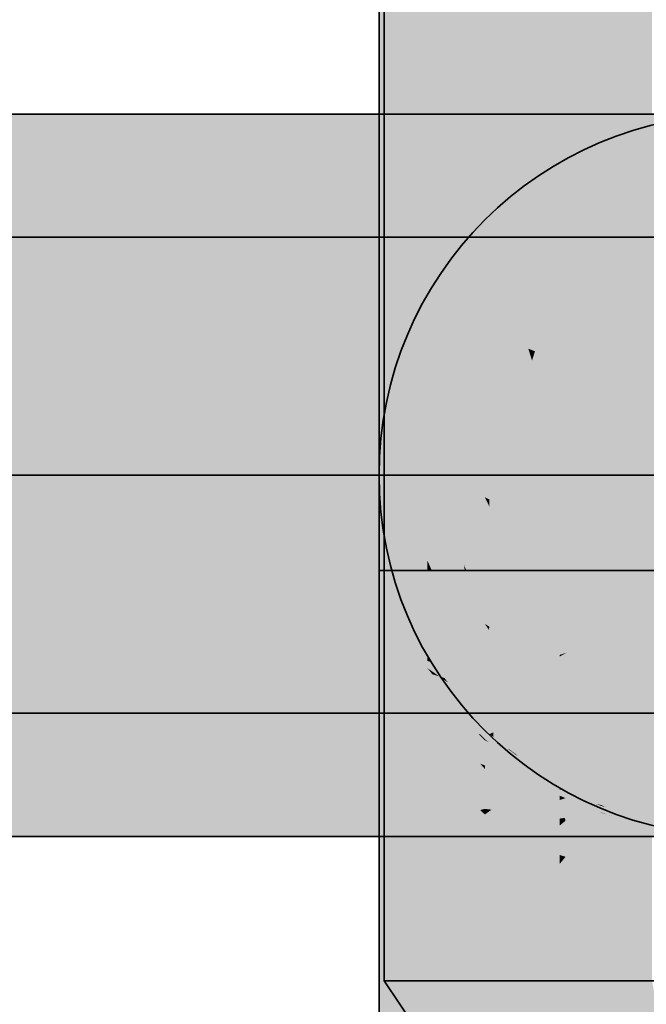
# Model space of a CAD drawing. Extents: x -459 to 541, y -543 to 550.
# Tile 89 of 577: x -397.13 to -395.6, y 252.7 to 255.1. Entities that reach past the tile are written whole.
import ezdxf

# ---------------------------------------------------------------- set-up
doc = ezdxf.new("R2010")
doc.units = 0
doc.layers.get('0').update_dxf_attribs({"lineweight": 35})
doc.layers.add('0-Shading', color=7, linetype='Continuous', lineweight=35)
doc.layers.add('H_Ruecklauf', color=5, linetype='Continuous', lineweight=35, true_color=0x0000ff)
doc.layers.add('H_Vorlauf', color=1, linetype='Continuous', lineweight=35, true_color=0xff0000)

# ---------------------------------------------------------------- blocks, each defined once
blk = doc.blocks.new('3D-Ansicht-A07ALAKR1N', base_point=(-428.9969, 201.23))
at = {"layer": '0-Shading', "color": 174, "true_color": 0x000090}
for points in [[(-396.2216, 255.0817), (-396.2216, 256.2259), (-396.2516, 255.2318), (-396.2516, 256.2259)], [(-396.2516, 255.3139), (-396.2516, 255.2271), (-396.2216, 255.3139), (-396.2216, 255.0683)], [(-396.2216, 254.1589), (-396.2216, 255.0817), (-396.2516, 254.3567), (-396.2516, 255.2318)], [(-396.2516, 255.2271), (-396.2516, 254.9723), (-396.2216, 255.0683), (-396.2216, 254.9133)], [(-397.4019, 254.8439), (-395.2514, 254.8439), (-397.1703, 254.8739), (-395.1864, 254.8739)], [(-396.2516, 253.7619), (-396.2216, 253.7619), (-396.2516, 254.3567), (-396.2216, 254.1589)], [(-397.4019, 253.1139), (-395.4181, 253.1139), (-397.6258, 253.1439), (-395.4752, 253.1439)], [(-396.2516, 252.6739), (-396.2216, 252.6739), (-396.2516, 253.0155), (-396.2216, 252.9566)]]:
    blk.add_solid(points, dxfattribs=at)
at = {"layer": '0-Shading', "color": 174, "true_color": 0x0000b0}
for points in [[(-396.2216, 255.0817), (-396.1783, 255.0129), (-396.2216, 256.2259)], [(-396.1337, 255.6563), (-396.2216, 256.2259), (-396.1337, 254.9419), (-396.1783, 255.0129)], [(-396.1515, 254.9502), (-396.2216, 255.3139), (-396.2216, 255.0683)], [(-396.1337, 255.3139), (-396.2216, 255.3139), (-396.1337, 254.9204), (-396.1515, 254.9502)], [(-396.2216, 255.0817), (-396.1668, 254.6898), (-396.1783, 255.0129)], [(-396.1668, 254.6898), (-396.2216, 255.0817), (-396.1419, 253.9918), (-396.1502, 254.0091)], [(-396.1502, 254.0091), (-396.2216, 255.0817), (-396.2216, 254.1589)], [(-396.1337, 254.8584), (-396.1515, 254.9502), (-396.1993, 254.8994), (-396.2216, 255.0683)], [(-396.2216, 255.0683), (-396.2216, 254.9133), (-396.1993, 254.8994)], [(-396.1783, 255.0129), (-396.1668, 254.6898), (-396.1337, 254.9419), (-396.1337, 254.453)], [(-396.1515, 254.9502), (-396.1337, 254.8584), (-396.1337, 254.9204)], [(-397.6258, 254.756), (-395.3198, 254.756), (-397.4019, 254.8439), (-395.2514, 254.8439)], [(-396.1337, 254.453), (-396.1668, 254.6898), (-396.1337, 253.9746), (-396.1419, 253.9918)], [(-396.1337, 253.7619), (-396.1502, 254.0091), (-396.1671, 253.7619), (-396.2216, 254.1589)], [(-396.1671, 253.7619), (-396.2216, 254.1589), (-396.1931, 253.7619), (-396.2216, 253.9699)], [(-396.1502, 254.0091), (-396.1337, 253.7619), (-396.1419, 253.9918)], [(-396.1419, 253.9918), (-396.1337, 253.7619), (-396.1337, 253.9746)], [(-396.2216, 253.9699), (-396.2216, 253.7619), (-396.1931, 253.7619)], [(-397.6258, 253.1439), (-395.4752, 253.1439), (-397.8264, 253.2318), (-395.5205, 253.2318)], [(-396.2216, 252.6739), (-396.1337, 252.6739), (-396.2216, 252.9566), (-396.1337, 252.9017)]]:
    blk.add_solid(points, dxfattribs=at)
at = {"layer": '0-Shading', "color": 172, "true_color": 0x0000cd}
for points in [[(-395.9939, 255.9435), (-396.1337, 256.2256), (-396.0228, 254.7144), (-396.0713, 255.1264)], [(-395.9939, 255.9435), (-396.0228, 254.7144), (-395.9939, 254.655)], [(-396.0713, 255.1264), (-396.1337, 255.6563), (-396.0512, 254.7727), (-396.0716, 254.8144)], [(-396.0716, 254.8144), (-396.1337, 255.6563), (-396.1337, 254.9419)], [(-396.0228, 254.7144), (-396.0713, 255.1264), (-396.0512, 254.7727)], [(-395.9939, 253.7619), (-396.0716, 254.8144), (-396.1337, 254.453), (-396.1337, 254.9419)], [(-396.0716, 254.8144), (-395.9939, 253.7619), (-396.0512, 254.7727)], [(-397.8264, 254.6162), (-395.3871, 254.6162), (-397.6258, 254.756), (-395.3198, 254.756)], [(-395.9939, 254.4687), (-396.0228, 254.7144), (-395.9939, 253.7619), (-396.0512, 254.7727)], [(-396.0228, 254.7144), (-395.9939, 254.4687), (-395.9939, 254.655)], [(-396.0389, 253.7619), (-395.9939, 253.7619), (-396.0446, 253.7747), (-396.1337, 254.453)], [(-396.0446, 253.7747), (-396.1337, 254.453), (-396.1337, 253.9746)], [(-396.1231, 253.7619), (-396.1337, 253.9746), (-396.1337, 253.7856)], [(-396.1231, 253.7619), (-396.0429, 253.7619), (-396.1337, 253.9746), (-396.0446, 253.7747)], [(-396.1337, 253.7619), (-396.1231, 253.7619), (-396.1337, 253.7856)], [(-396.0429, 253.7619), (-396.0389, 253.7619), (-396.0446, 253.7747)], [(-397.8264, 253.2318), (-395.5205, 253.2318), (-397.9903, 253.3716), (-395.5509, 253.3716)]]:
    blk.add_solid(points, dxfattribs=at)
at = {"layer": '0-Shading', "color": 5, "true_color": 0x0000f5}
for points in [[(-395.6233, 253.7619), (-395.6685, 256.2259), (-395.8116, 255.9272), (-395.8116, 256.2259)], [(-395.5994, 253.7619), (-395.5994, 256.2259), (-395.6233, 253.7619), (-395.6685, 256.2259)], [(-395.6233, 253.7619), (-395.8116, 255.9272), (-395.6957, 253.7619)], [(-395.7989, 254.21), (-395.8116, 255.501), (-395.8116, 254.2408)], [(-395.8116, 255.501), (-395.7989, 254.21), (-395.7849, 255.429), (-395.7079, 253.9899)], [(-398.1061, 254.2217), (-395.5, 254.2217), (-397.9903, 254.4339), (-395.4485, 254.4339)], [(-395.8116, 253.9648), (-395.7945, 253.7619), (-395.8116, 254.2408), (-395.7989, 254.21)], [(-395.7989, 254.21), (-395.7945, 253.7619), (-395.7079, 253.9899), (-395.6957, 253.7619)], [(-395.7996, 253.8224), (-395.8116, 253.9648), (-395.8116, 253.8372)], [(-395.7945, 253.7619), (-395.7996, 253.8224), (-395.8116, 253.7619), (-395.8116, 253.8372)], [(-398.1061, 253.5539), (-395.5644, 253.5539), (-398.1661, 253.7661), (-395.56, 253.7661)]]:
    blk.add_solid(points, dxfattribs=at)
at = {"layer": '0-Shading', "color": 172, "true_color": 0x0000e4}
for points in [[(-395.8966, 254.8228), (-395.9846, 255.9209), (-395.9939, 254.971), (-395.9939, 255.9435)], [(-395.8938, 254.8185), (-395.9846, 255.9209), (-395.8966, 254.8228)], [(-395.9846, 255.9209), (-395.906, 255.0384), (-395.9834, 255.9181)], [(-395.9846, 255.9209), (-395.8938, 254.8185), (-395.906, 255.0384), (-395.8893, 254.8116)], [(-395.9834, 255.9181), (-395.906, 255.0384), (-395.9684, 255.8817)], [(-395.9684, 255.8817), (-395.906, 255.0384), (-395.8116, 255.501), (-395.8116, 253.9648)], [(-395.9939, 255.3139), (-395.9939, 254.8112), (-395.9303, 255.3139), (-395.8922, 254.791)], [(-395.8922, 254.791), (-395.8116, 254.775), (-395.9303, 255.3139), (-395.8116, 255.3139)], [(-395.8856, 254.806), (-395.906, 255.0384), (-395.8893, 254.8116)], [(-395.9939, 254.655), (-395.8585, 254.3474), (-395.9939, 254.971), (-395.8966, 254.8228)], [(-395.8585, 254.3474), (-395.8542, 254.3376), (-395.8966, 254.8228), (-395.8938, 254.8185)], [(-395.8938, 254.8185), (-395.8542, 254.3376), (-395.8893, 254.8116)], [(-395.8542, 254.3376), (-395.8419, 254.3098), (-395.8893, 254.8116), (-395.8856, 254.806)], [(-395.9939, 254.4687), (-395.8116, 253.7619), (-395.9939, 254.655), (-395.8585, 254.3474)], [(-397.9903, 254.4339), (-395.4485, 254.4339), (-397.8264, 254.6162), (-395.3871, 254.6162)], [(-395.8116, 253.7619), (-395.9939, 254.4687), (-395.9145, 253.7619)], [(-395.9872, 254.4093), (-395.9939, 254.4687), (-395.9939, 254.4288)], [(-395.9145, 253.7619), (-395.9872, 254.4093), (-395.9939, 253.7619), (-395.9939, 254.4288)], [(-395.8116, 253.7619), (-395.8542, 254.3376), (-395.8585, 254.3474)], [(-395.8116, 253.9648), (-395.8419, 254.3098), (-395.8116, 253.7619), (-395.8542, 254.3376)], [(-398.1061, 253.5539), (-398.0222, 253.4219), (-395.5644, 253.5539), (-395.5546, 253.4219)], [(-398.0222, 253.4219), (-397.9903, 253.3716), (-395.5546, 253.4219), (-395.5509, 253.3716)], [(-395.9939, 252.6739), (-395.8116, 252.6739), (-395.9939, 252.8545), (-395.8116, 252.8183)]]:
    blk.add_solid(points, dxfattribs=at)
at = {"layer": '0-Shading', "color": 172, "true_color": 0x0000cc}
for points in [[(-396.0934, 255.3139), (-396.1337, 255.3139), (-396.0999, 254.847), (-396.1337, 254.9204)], [(-396.0934, 255.3139), (-396.0999, 254.847), (-396.0419, 254.8274)], [(-396.0419, 254.8274), (-395.9939, 254.8112), (-396.0934, 255.3139), (-395.9939, 255.3139)], [(-396.1337, 254.9204), (-396.1337, 254.8584), (-396.0999, 254.847)], [(-396.1337, 252.6739), (-395.9939, 252.6739), (-396.1337, 252.9017), (-395.9939, 252.8545)]]:
    blk.add_solid(points, dxfattribs=at)
at = {"layer": '0-Shading', "color": 5, "true_color": 0x0000f4}
for points in [[(-395.7788, 255.3139), (-395.8116, 255.3139), (-395.7589, 254.7694), (-395.8116, 254.775)], [(-395.6518, 255.3139), (-395.7788, 255.3139), (-395.6518, 254.7579), (-395.7589, 254.7694)], [(-395.6518, 254.7579), (-395.5994, 254.7523), (-395.6518, 255.3139), (-395.5994, 255.3139)], [(-395.8116, 252.6739), (-395.5994, 252.6739), (-395.8116, 252.8183), (-395.5994, 252.7955)]]:
    blk.add_solid(points, dxfattribs=at)
at = {"layer": '0-Shading', "color": 14, "true_color": 0x900000}
for points in [[(-396.2088, 254.8439), (-396.2088, 255.2259), (-396.2388, 254.8739), (-396.2388, 255.2259)], [(-400.4019, 254.8439), (-396.0552, 254.8439), (-400.1703, 254.8739), (-395.9902, 254.8739)], [(-396.2088, 252.7619), (-396.2088, 254.8439), (-396.2388, 252.7619), (-396.2388, 254.8739)], [(-396.0552, 254.8439), (-381.6916, 254.8439), (-395.9902, 254.8739), (-381.6916, 254.8739)], [(-400.4019, 253.1139), (-396.222, 253.1139), (-400.6258, 253.1439), (-396.279, 253.1439)], [(-396.222, 253.1139), (-381.6916, 253.1139), (-396.279, 253.1439), (-381.6916, 253.1439)]]:
    blk.add_solid(points, dxfattribs=at)
at = {"layer": '0-Shading', "color": 14, "true_color": 0xb00000}
for points in [[(-396.2088, 254.8439), (-396.168, 255.2259), (-396.2088, 255.2259)], [(-396.2088, 254.8439), (-396.1209, 254.816), (-396.168, 255.2259), (-396.1209, 255.2109)], [(-400.6258, 254.756), (-396.1237, 254.756), (-400.4019, 254.8439), (-396.0552, 254.8439)], [(-396.2088, 254.8439), (-396.2088, 252.7619), (-396.1209, 254.756), (-396.1209, 252.7769)], [(-396.2088, 254.8439), (-396.1209, 254.756), (-396.1209, 254.816)], [(-396.1237, 254.756), (-381.6916, 254.756), (-396.0552, 254.8439), (-381.6916, 254.8439)], [(-400.6258, 253.1439), (-396.279, 253.1439), (-400.8264, 253.2318), (-396.3243, 253.2318)], [(-396.279, 253.1439), (-381.6916, 253.1439), (-396.3243, 253.2318), (-381.6916, 253.2318)], [(-396.1209, 252.7769), (-396.2088, 252.7619), (-396.168, 252.7619)], [(-396.168, 252.7619), (-396.1656, 252.7619), (-396.1656, 252.7627)], [(-396.1656, 252.7619), (-396.1209, 252.7619), (-396.1656, 252.7627), (-396.1209, 252.7769)]]:
    blk.add_solid(points, dxfattribs=at)
at = {"layer": '0-Shading', "color": 12, "true_color": 0xcd0000}
for points in [[(-396.1209, 254.816), (-395.9811, 254.792), (-396.1209, 255.2109), (-395.9811, 255.1869)], [(-396.1209, 254.816), (-396.1209, 254.756), (-395.9811, 254.792), (-395.9811, 254.6805)], [(-400.8264, 254.6162), (-396.1909, 254.6162), (-400.6258, 254.756), (-396.1237, 254.756)], [(-396.1909, 254.6162), (-381.6916, 254.6162), (-396.1237, 254.756), (-381.6916, 254.756)], [(-396.1209, 254.756), (-396.1209, 252.7769), (-395.9811, 254.6805), (-395.9811, 252.8009)], [(-400.8264, 253.2318), (-396.3243, 253.2318), (-400.9903, 253.3716), (-396.3547, 253.3716)], [(-396.3243, 253.2318), (-381.6916, 253.2318), (-396.3547, 253.3716), (-381.6916, 253.3716)], [(-395.9811, 252.7619), (-395.9811, 252.8009), (-396.1209, 252.7619), (-396.1209, 252.7769)]]:
    blk.add_solid(points, dxfattribs=at)
at = {"layer": '0-Shading', "color": 1, "true_color": 0xf50000}
for points in [[(-395.7191, 255.2259), (-395.7619, 254.397), (-395.5866, 255.2259), (-395.7081, 254.3432)], [(-395.5866, 255.2259), (-395.7081, 254.3432), (-395.5866, 254.2217)], [(-395.7988, 254.7736), (-395.7426, 254.7705), (-395.7988, 255.1685), (-395.7223, 255.1644)], [(-395.7988, 254.7736), (-395.7988, 254.6226), (-395.7426, 254.7705), (-395.7507, 254.6143)], [(-395.7988, 254.6226), (-395.7988, 253.684), (-395.7507, 254.6143)], [(-401.1061, 254.2217), (-396.3039, 254.2217), (-400.9903, 254.4339), (-396.2524, 254.4339)], [(-396.3039, 254.2217), (-381.6916, 254.2217), (-396.2524, 254.4339), (-381.6916, 254.4339)], [(-395.7619, 254.397), (-395.7988, 253.684), (-395.7081, 254.3432)], [(-395.7081, 254.3432), (-395.7988, 253.684), (-395.5866, 252.8309), (-395.6023, 252.83)], [(-395.7081, 254.3432), (-395.5866, 252.8309), (-395.5866, 254.2217)], [(-401.1061, 253.5539), (-396.3682, 253.5539), (-401.1661, 253.7661), (-396.3638, 253.7661)], [(-396.3682, 253.5539), (-381.6916, 253.5539), (-396.3638, 253.7661), (-381.6916, 253.7661)], [(-395.6023, 252.83), (-395.7988, 253.684), (-395.7988, 252.8193)], [(-395.6023, 252.83), (-395.5866, 252.7619), (-395.5866, 252.8309)], [(-395.7988, 252.7619), (-395.5866, 252.7619), (-395.7988, 252.8193), (-395.6023, 252.83)]]:
    blk.add_solid(points, dxfattribs=at)
at = {"layer": '0-Shading', "color": 12, "true_color": 0xe40000}
for points in [[(-395.9811, 254.792), (-395.9797, 254.7918), (-395.9811, 255.1869), (-395.981, 255.1869)], [(-395.981, 255.1869), (-395.9797, 254.7918), (-395.7988, 255.1685), (-395.7988, 254.7736)], [(-395.9811, 254.792), (-395.9811, 254.6805), (-395.9797, 254.7918), (-395.9793, 254.6799)], [(-395.7988, 254.7736), (-395.9797, 254.7918), (-395.7988, 254.6226), (-395.9793, 254.6799)], [(-395.9811, 254.6805), (-395.9811, 252.8009), (-395.9793, 254.6799), (-395.9732, 252.8017)], [(-395.9793, 254.6799), (-395.9732, 252.8017), (-395.7988, 254.6226), (-395.7988, 253.684)], [(-400.9903, 254.4339), (-396.2524, 254.4339), (-400.8264, 254.6162), (-396.1909, 254.6162)], [(-396.2524, 254.4339), (-381.6916, 254.4339), (-396.1909, 254.6162), (-381.6916, 254.6162)], [(-395.8284, 252.8163), (-395.7988, 253.684), (-395.9732, 252.8017)], [(-395.7988, 252.8193), (-395.7988, 253.684), (-395.8284, 252.8163)], [(-400.9903, 253.3716), (-396.3547, 253.3716), (-401.1061, 253.5539), (-396.3682, 253.5539)], [(-396.3547, 253.3716), (-381.6916, 253.3716), (-396.3682, 253.5539), (-381.6916, 253.5539)], [(-395.8302, 252.7619), (-395.8284, 252.8163), (-395.9811, 252.7619), (-395.9732, 252.8017)], [(-395.8302, 252.7619), (-395.7988, 252.7619), (-395.8284, 252.8163), (-395.7988, 252.8193)], [(-395.9811, 252.7619), (-395.9732, 252.8017), (-395.9811, 252.8009)]]:
    blk.add_solid(points, dxfattribs=at)
at = {"layer": '0-Shading', "color": 174, "true_color": 0x00008f}
for points in [[(-396.2516, 254.6539), (-396.2216, 254.54), (-396.2516, 254.9723), (-396.2216, 254.9133)], [(-396.2516, 253.0155), (-396.2216, 252.9566), (-396.2516, 253.3339), (-396.2216, 253.22)]]:
    blk.add_solid(points, dxfattribs=at)
at = {"layer": '0-Shading', "color": 174, "true_color": 0x0000ac}
for points in [[(-396.2216, 254.9133), (-396.2216, 254.54), (-396.1993, 254.8994), (-396.1466, 254.4495)], [(-396.1466, 254.4495), (-396.1337, 254.4339), (-396.1993, 254.8994), (-396.1337, 254.8584)], [(-395.8116, 253.5108), (-395.8116, 253.3599), (-395.7647, 253.4939)], [(-395.6724, 253.4608), (-395.7647, 253.4939), (-395.7743, 253.3731), (-395.7948, 253.408)], [(-395.6724, 253.4608), (-395.7743, 253.3731), (-395.6724, 253.4089)], [(-395.6724, 253.4089), (-395.5994, 253.4346), (-395.6724, 253.4608)], [(-395.5994, 253.4346), (-395.6724, 253.4089), (-395.5994, 253.2178), (-395.6724, 253.247)], [(-395.7948, 253.408), (-395.8116, 253.3599), (-395.7743, 253.3731)], [(-395.6724, 253.247), (-395.6724, 253.4089), (-395.7089, 253.2617), (-395.7743, 253.3731)], [(-395.7743, 253.3731), (-395.8116, 253.3599), (-395.7089, 253.2617), (-395.8116, 253.3027)], [(-396.2216, 253.22), (-396.2216, 252.9566), (-396.2077, 253.2032)], [(-396.2216, 252.9566), (-396.1337, 252.9017), (-396.2077, 253.2032), (-396.1337, 253.1139)], [(-395.7975, 253.2071), (-395.8116, 253.2128), (-395.8116, 253.2023)], [(-395.7974, 253.2071), (-395.8116, 253.2128), (-395.7975, 253.2071)], [(-395.8116, 253.2023), (-395.7994, 253.159), (-395.7975, 253.2071), (-395.7127, 253.1728)], [(-395.8116, 253.1571), (-395.7994, 253.159), (-395.8116, 253.2023)], [(-395.7975, 253.2071), (-395.7127, 253.1728), (-395.7974, 253.2071), (-395.7119, 253.1729)], [(-395.7994, 253.159), (-395.7974, 253.152), (-395.7127, 253.1728), (-395.7003, 253.1678)], [(-395.6782, 253.119), (-395.5994, 253.1269), (-395.7974, 253.152), (-395.7003, 253.1678)], [(-395.7127, 253.1728), (-395.7003, 253.1678), (-395.7119, 253.1729), (-395.6994, 253.1679)], [(-395.5994, 253.1279), (-395.6994, 253.1679), (-395.5994, 253.1269), (-395.7003, 253.1678)], [(-395.8116, 253.1571), (-395.7974, 253.152), (-395.7994, 253.159)], [(-395.6782, 253.119), (-395.7974, 253.152), (-395.7119, 253.1213)], [(-395.6994, 253.1168), (-395.6782, 253.119), (-395.7119, 253.1213)], [(-395.6782, 253.119), (-395.6994, 253.1168), (-395.5994, 253.1135), (-395.5994, 253.0809)], [(-395.5994, 253.1269), (-395.6782, 253.119), (-395.5994, 253.1135)]]:
    blk.add_solid(points, dxfattribs=at)
at = {"layer": '0-Shading', "color": 172, "true_color": 0x0000c7}
for points in [[(-396.0999, 254.847), (-396.1337, 254.8584), (-396.0031, 254.3488), (-396.1337, 254.4339)], [(-396.0419, 254.8274), (-396.0999, 254.847), (-396.0297, 254.6765)], [(-396.0999, 254.847), (-396.0031, 254.3488), (-396.0297, 254.6765)], [(-396.0419, 254.8274), (-396.0297, 254.6765), (-395.9939, 254.8112), (-395.9939, 254.5896)], [(-396.0297, 254.6765), (-396.0031, 254.3488), (-395.9939, 254.5896), (-395.9939, 254.3428)], [(-395.7788, 253.832), (-395.8116, 253.8416), (-395.8116, 253.5559)], [(-395.7946, 253.5617), (-395.7109, 253.8121), (-395.8116, 253.5559), (-395.7788, 253.832)], [(-395.749, 253.5871), (-395.7109, 253.8121), (-395.7946, 253.5617)], [(-395.7109, 253.8121), (-395.7253, 253.7267), (-395.5994, 253.4346), (-395.6724, 253.4608)], [(-395.7109, 253.8121), (-395.5994, 253.4346), (-395.5994, 253.7795)], [(-395.7253, 253.7267), (-395.7647, 253.4939), (-395.6724, 253.4608)], [(-395.7647, 253.4939), (-395.749, 253.5871), (-395.8116, 253.5108), (-395.7946, 253.5617)], [(-395.8116, 253.5108), (-395.7946, 253.5617), (-395.8116, 253.5523)], [(-395.7946, 253.5617), (-395.8116, 253.5559), (-395.8116, 253.5523)], [(-395.7974, 253.152), (-395.8116, 253.1571), (-395.8116, 253.1404)], [(-395.8116, 253.0684), (-395.7119, 253.1213), (-395.8116, 253.1404), (-395.7974, 253.152)], [(-395.8116, 253.0684), (-395.6994, 253.1168), (-395.7119, 253.1213)], [(-396.1337, 253.1139), (-396.1337, 252.9017), (-396.0837, 253.0813)], [(-395.6994, 253.1168), (-395.8116, 253.0684), (-395.7974, 253.0642)], [(-395.6994, 253.1168), (-395.7974, 253.0642), (-395.5994, 253.058), (-395.7119, 253.0392)], [(-395.6994, 253.1168), (-395.5994, 253.058), (-395.5994, 253.0809)], [(-396.1337, 252.9017), (-395.9939, 252.8545), (-396.0837, 253.0813), (-395.9939, 253.0228)], [(-395.7119, 253.0392), (-395.5994, 253.0062), (-395.5994, 253.058)]]:
    blk.add_solid(points, dxfattribs=at)
at = {"layer": '0-Shading', "color": 172, "true_color": 0x0000dd}
for points in [[(-395.8922, 254.791), (-395.9939, 254.8112), (-395.888, 254.3022), (-395.9939, 254.5896)], [(-395.872, 254.296), (-395.8116, 254.2729), (-395.8922, 254.791), (-395.8116, 254.775)], [(-395.8922, 254.791), (-395.888, 254.3022), (-395.872, 254.296)], [(-395.9939, 254.5896), (-395.9939, 254.3428), (-395.888, 254.3022)], [(-395.7744, 253.9268), (-395.7589, 254.2619), (-395.8116, 254.0565), (-395.8116, 254.2729)], [(-395.6721, 254.244), (-395.7589, 254.2619), (-395.7109, 253.8121), (-395.7788, 253.832)], [(-395.6721, 254.244), (-395.6746, 254.2158), (-395.5994, 254.2289), (-395.5994, 254.2049)], [(-395.6746, 254.2158), (-395.7109, 253.8121), (-395.5994, 254.2049), (-395.5994, 253.7795)], [(-395.7788, 253.832), (-395.7744, 253.9268), (-395.8116, 253.8416), (-395.8116, 254.0565)], [(-395.8116, 253.0684), (-395.8116, 253.0467), (-395.7974, 253.0642)], [(-395.7974, 253.0642), (-395.8116, 253.0467), (-395.7119, 253.0392), (-395.7228, 253.0298)], [(-395.7228, 253.0298), (-395.8116, 253.0467), (-395.8116, 252.9529)], [(-395.9939, 253.0228), (-395.9939, 252.8545), (-395.913, 252.9918)], [(-395.7119, 252.9322), (-395.5994, 253.0062), (-395.8116, 252.9529), (-395.7228, 253.0298)], [(-395.7228, 253.0298), (-395.5994, 253.0062), (-395.7119, 253.0392)], [(-395.5994, 253.0062), (-395.7119, 252.9322), (-395.5994, 252.9764)], [(-395.9939, 252.8545), (-395.8116, 252.8183), (-395.913, 252.9918), (-395.8116, 252.9529)], [(-395.7119, 252.9322), (-395.5994, 252.9089), (-395.5994, 252.9764)]]:
    blk.add_solid(points, dxfattribs=at)
at = {"layer": '0-Shading', "color": 5, "true_color": 0x0000ec}
for points in [[(-395.7589, 254.7694), (-395.8116, 254.775), (-395.7589, 254.2619), (-395.8116, 254.2729)], [(-395.6518, 254.7579), (-395.7589, 254.7694), (-395.6721, 254.244), (-395.7589, 254.2619)], [(-395.6721, 254.244), (-395.5994, 254.2289), (-395.6518, 254.7579), (-395.5994, 254.7523)], [(-395.8116, 252.9529), (-395.8116, 252.8183), (-395.7119, 252.9322)], [(-395.8116, 252.8183), (-395.5994, 252.7955), (-395.7119, 252.9322), (-395.5994, 252.9089)]]:
    blk.add_solid(points, dxfattribs=at)
at = {"layer": '0-Shading', "color": 174, "true_color": 0x00008c}
for points in [[(-396.2516, 254.3805), (-396.2216, 254.2195), (-396.2516, 254.6539), (-396.2216, 254.54)], [(-396.2516, 253.3339), (-396.2216, 253.22), (-396.2516, 253.6073), (-396.2216, 253.4462)], [(-395.9823, 253.3628), (-395.9939, 253.4378), (-395.9939, 253.3716)], [(-395.9823, 253.3628), (-395.9734, 253.3675), (-395.9939, 253.4378), (-395.9734, 253.4227)], [(-395.9734, 253.3675), (-395.9303, 253.3907), (-395.9734, 253.4227)], [(-395.9734, 253.356), (-395.9349, 253.3264), (-395.9303, 253.3907), (-395.8713, 253.347)], [(-395.9734, 253.356), (-395.9303, 253.3907), (-395.9734, 253.3675)], [(-395.9385, 253.328), (-395.9939, 253.3716), (-395.9939, 253.3508)], [(-395.9352, 253.3266), (-395.9939, 253.3716), (-395.9385, 253.328)], [(-395.9823, 253.3628), (-395.9734, 253.356), (-395.9734, 253.3675)], [(-395.9939, 253.3508), (-395.9847, 253.3435), (-395.9385, 253.328), (-395.9185, 253.3122)], [(-395.9939, 253.3479), (-395.9847, 253.3435), (-395.9939, 253.3508)], [(-395.9939, 253.3479), (-395.9352, 253.3044), (-395.9847, 253.3435)], [(-395.9847, 253.3435), (-395.9352, 253.3044), (-395.9185, 253.3122), (-395.8731, 253.2764)], [(-395.8295, 253.316), (-395.8713, 253.347), (-395.8997, 253.2994), (-395.9349, 253.3264)], [(-395.9385, 253.328), (-395.9185, 253.3122), (-395.9352, 253.3266), (-395.913, 253.3096)], [(-395.9185, 253.3122), (-395.8731, 253.2764), (-395.913, 253.3096), (-395.865, 253.2727)], [(-395.8997, 253.2994), (-395.8116, 253.2318), (-395.8295, 253.316), (-395.8116, 253.3027)], [(-395.8131, 253.2291), (-395.8731, 253.2764), (-395.913, 253.288), (-395.9352, 253.3044)], [(-395.865, 253.2523), (-395.8116, 253.2279), (-395.913, 253.288), (-395.8131, 253.2291)], [(-395.8116, 253.2318), (-395.865, 253.2727), (-395.8116, 253.2279), (-395.8731, 253.2764)], [(-395.865, 253.2523), (-395.8116, 253.2128), (-395.8116, 253.2279)]]:
    blk.add_solid(points, dxfattribs=at)
at = {"layer": '0-Shading', "color": 174, "true_color": 0x0000a0}
for points in [[(-403.51, 254.4962), (-396.9215, 254.4962), (-403.2097, 254.5739), (-396.8336, 254.5739)], [(-396.9215, 254.4962), (-376.2416, 254.4962), (-396.8336, 254.5739), (-376.2416, 254.5739)], [(-408.9816, 253.4139), (-396.9863, 253.4139), (-408.9816, 253.4916), (-397.0538, 253.4916)], [(-396.9863, 253.4139), (-376.2416, 253.4139), (-397.0538, 253.4916), (-376.2416, 253.4916)]]:
    blk.add_solid(points, dxfattribs=at)
at = {"layer": '0-Shading', "color": 14, "true_color": 0xa00000}
for points in [[(-397.7254, 254.4962), (-371.2416, 254.4962), (-397.6374, 254.5739), (-371.2416, 254.5739)], [(-397.7901, 253.4139), (-371.2416, 253.4139), (-397.8576, 253.4916), (-371.2416, 253.4916)]]:
    blk.add_solid(points, dxfattribs=at)
at = {"layer": '0-Shading', "color": 174, "true_color": 0x0000a6}
for points in [[(-396.2216, 254.54), (-396.2216, 254.2195), (-396.1337, 254.3188), (-396.1337, 254.0694)], [(-396.2216, 254.54), (-396.1337, 254.3188), (-396.1466, 254.4495)], [(-396.1337, 254.3188), (-396.1337, 254.4339), (-396.1466, 254.4495)], [(-395.9831, 253.6247), (-395.9939, 253.6319), (-395.9839, 253.6171)], [(-395.9839, 253.6171), (-395.9939, 253.6319), (-395.9939, 253.5243)], [(-395.9061, 253.5009), (-395.8922, 253.5643), (-395.9839, 253.6171), (-395.9831, 253.6247)], [(-395.9303, 253.3907), (-395.9061, 253.5009), (-395.9939, 253.5243), (-395.9839, 253.6171)], [(-395.9061, 253.5009), (-395.849, 253.4157), (-395.8929, 253.5608), (-395.8321, 253.4678)], [(-395.8321, 253.4678), (-395.817, 253.5143), (-395.8929, 253.5608), (-395.8922, 253.5643)], [(-395.9734, 253.4227), (-395.9303, 253.3907), (-395.9939, 253.4871), (-395.9939, 253.5243)], [(-395.8116, 253.5108), (-395.817, 253.5143), (-395.8116, 253.3599), (-395.849, 253.4157)], [(-395.9939, 253.4378), (-395.9734, 253.4227), (-395.9939, 253.4871)], [(-395.8713, 253.347), (-395.849, 253.4157), (-395.9303, 253.3907), (-395.9061, 253.5009)], [(-396.2077, 253.4225), (-396.2216, 253.4462), (-396.2216, 253.22)], [(-396.1831, 253.3805), (-396.2077, 253.4225), (-396.2077, 253.2032), (-396.2216, 253.22)], [(-395.8116, 253.3599), (-395.849, 253.4157), (-395.8295, 253.316), (-395.8713, 253.347)], [(-396.2077, 253.2032), (-396.1337, 253.1139), (-396.1831, 253.3805), (-396.1337, 253.2962)], [(-395.8295, 253.316), (-395.8116, 253.3027), (-395.8116, 253.3599)], [(-395.9352, 253.3044), (-395.9939, 253.3479), (-395.9939, 253.2867)], [(-395.9939, 253.2782), (-395.913, 253.288), (-395.9939, 253.2867), (-395.9352, 253.3044)], [(-395.9939, 253.2782), (-395.865, 253.2523), (-395.913, 253.288)], [(-395.865, 253.2523), (-395.9939, 253.2782), (-395.9352, 253.2392)], [(-395.865, 253.2523), (-395.9352, 253.2392), (-395.8116, 253.2023), (-395.913, 253.2244)], [(-395.865, 253.2523), (-395.8116, 253.2023), (-395.8116, 253.2128)], [(-395.913, 253.2244), (-395.8116, 253.1571), (-395.8116, 253.2023)]]:
    blk.add_solid(points, dxfattribs=at)
at = {"layer": '0-Shading', "color": 172, "true_color": 0x0000d9}
for points in [[(-403.7502, 254.2839), (-397.0063, 254.2839), (-403.51, 254.4962), (-396.9215, 254.4962)], [(-397.0063, 254.2839), (-376.2416, 254.2839), (-396.9215, 254.4962), (-376.2416, 254.4962)], [(-408.9816, 253.4916), (-397.0538, 253.4916), (-408.9816, 253.7039), (-397.0827, 253.7039)], [(-397.0827, 253.7039), (-397.073, 253.6323), (-376.2416, 253.7039), (-376.2416, 253.6323)], [(-397.073, 253.6323), (-397.0538, 253.4916), (-376.2416, 253.6323), (-376.2416, 253.4916)]]:
    blk.add_solid(points, dxfattribs=at)
at = {"layer": '0-Shading', "color": 12, "true_color": 0xd90000}
for points in [[(-397.8102, 254.2839), (-371.2416, 254.2839), (-397.7254, 254.4962), (-371.2416, 254.4962)], [(-397.8576, 253.4916), (-371.2416, 253.4916), (-397.8866, 253.7039), (-371.2416, 253.7039)]]:
    blk.add_solid(points, dxfattribs=at)
at = {"layer": '0-Shading', "color": 172, "true_color": 0x0000bd}
for points in [[(-395.9939, 254.1635), (-396.1337, 254.4339), (-396.1089, 254.0465), (-396.1337, 254.3188)], [(-396.1337, 254.4339), (-395.9939, 254.1635), (-396.0031, 254.3488)], [(-395.9939, 254.1635), (-395.9939, 254.3428), (-396.0031, 254.3488)], [(-396.1337, 254.3188), (-396.1337, 254.0694), (-396.1089, 254.0465)], [(-395.9939, 254.1635), (-396.1089, 254.0465), (-395.9939, 253.9405)], [(-395.9831, 253.9347), (-395.9939, 253.9405), (-395.9831, 253.9178)], [(-395.9831, 253.9178), (-395.9939, 253.9405), (-395.9831, 253.6247), (-395.9939, 253.6319)], [(-395.8829, 253.7064), (-395.872, 253.8744), (-395.9831, 253.9178), (-395.9831, 253.9347)], [(-395.8922, 253.5643), (-395.8829, 253.7064), (-395.9831, 253.6247), (-395.9831, 253.9178)], [(-395.8116, 253.8416), (-395.872, 253.8744), (-395.8116, 253.5559), (-395.8829, 253.7064)], [(-395.8116, 253.5559), (-395.8829, 253.7064), (-395.817, 253.5143), (-395.8922, 253.5643)], [(-395.8121, 253.5522), (-395.817, 253.5143), (-395.8116, 253.5523), (-395.8116, 253.5108)], [(-395.8116, 253.5559), (-395.8121, 253.5522), (-395.8116, 253.5523)], [(-396.0837, 253.2501), (-396.1337, 253.2962), (-396.1337, 253.1139)], [(-395.9939, 253.2782), (-395.9939, 253.1809), (-395.9352, 253.2392)], [(-396.0055, 253.178), (-396.0837, 253.2501), (-396.0837, 253.0813), (-396.1337, 253.1139)], [(-395.9352, 253.2392), (-395.9939, 253.1809), (-395.913, 253.2244), (-395.9776, 253.1788)], [(-395.9776, 253.1788), (-395.8116, 253.1571), (-395.913, 253.2244)], [(-396.0837, 253.0813), (-395.9939, 253.0228), (-396.0055, 253.178), (-395.9939, 253.1673)], [(-395.9776, 253.1788), (-395.9939, 253.1809), (-395.9939, 253.1673)], [(-395.913, 253.1234), (-395.8116, 253.1571), (-395.9939, 253.1673), (-395.9776, 253.1788)], [(-395.8116, 253.1571), (-395.913, 253.1234), (-395.8116, 253.1404)], [(-395.913, 253.1234), (-395.8116, 253.0684), (-395.8116, 253.1404)]]:
    blk.add_solid(points, dxfattribs=at)
at = {"layer": '0-Shading', "color": 176, "true_color": 0x000089}
for points in [[(-396.2516, 254.3805), (-396.2516, 254.2903), (-396.2216, 254.2195), (-396.2216, 254.0743)], [(-396.2516, 254.2903), (-396.2516, 254.1707), (-396.2216, 254.0743), (-396.2216, 253.9735)], [(-396.2516, 253.6073), (-396.2216, 253.4462), (-396.2516, 253.8171), (-396.2216, 253.6198)], [(-396.0895, 253.5582), (-396.1337, 253.6139), (-396.1089, 253.5215), (-396.1337, 253.5539)], [(-396.1218, 253.5383), (-396.1337, 253.5539), (-396.1337, 253.5412)], [(-396.0031, 253.4495), (-396.0895, 253.5582), (-396.0419, 253.4342), (-396.1089, 253.5215)], [(-396.0922, 253.4997), (-396.1218, 253.5383), (-396.1337, 253.5239), (-396.1337, 253.5412)], [(-396.1218, 253.5089), (-396.1049, 253.5037), (-396.1337, 253.5239)], [(-396.1049, 253.5037), (-396.0922, 253.4997), (-396.1337, 253.5239)], [(-396.0837, 253.461), (-396.1049, 253.5037), (-396.1218, 253.5089)], [(-396.0837, 253.461), (-396.0379, 253.4176), (-396.1049, 253.5037), (-396.0859, 253.4903)], [(-396.0859, 253.4903), (-396.0922, 253.4997), (-396.1049, 253.5037)], [(-396.0837, 253.4888), (-396.0922, 253.4997), (-396.0859, 253.4903)], [(-396.0379, 253.4176), (-396.0055, 253.3868), (-396.0859, 253.4903), (-396.0837, 253.4888)], [(-395.9939, 253.3508), (-396.0379, 253.4176), (-396.0055, 253.3625), (-396.0837, 253.461)], [(-396.0419, 253.4342), (-395.9939, 253.3716), (-396.0031, 253.4495), (-395.9939, 253.4378)], [(-395.9939, 253.3716), (-396.0055, 253.3868), (-395.9939, 253.3508), (-396.0379, 253.4176)], [(-396.0055, 253.3625), (-395.9939, 253.3479), (-395.9939, 253.3508)]]:
    blk.add_solid(points, dxfattribs=at)
at = {"layer": '0-Shading', "color": 172, "true_color": 0x0000d0}
for points in [[(-395.9831, 253.9347), (-395.9939, 254.3428), (-395.9939, 254.1635)], [(-395.9831, 253.9347), (-395.879, 254.2732), (-395.9939, 254.3428), (-395.888, 254.3022)], [(-395.879, 254.2732), (-395.872, 254.296), (-395.888, 254.3022)], [(-395.872, 254.2507), (-395.872, 254.296), (-395.879, 254.2732)], [(-395.872, 254.296), (-395.872, 254.2507), (-395.8116, 254.2729), (-395.8116, 254.0565)], [(-395.872, 253.8744), (-395.872, 254.2507), (-395.9831, 253.9347), (-395.879, 254.2732)], [(-395.872, 254.2507), (-395.872, 253.8744), (-395.8116, 254.0565), (-395.8116, 253.8416)], [(-395.9939, 254.1635), (-395.9939, 253.9405), (-395.9831, 253.9347)], [(-395.9181, 253.1171), (-395.9939, 253.1673), (-395.9939, 253.0228)], [(-395.913, 253.1234), (-395.9939, 253.1673), (-395.9181, 253.1171)], [(-395.8116, 253.0684), (-395.913, 253.1234), (-395.8116, 253.0467), (-395.9181, 253.1171)], [(-395.8116, 253.0467), (-395.9181, 253.1171), (-395.913, 252.9918), (-395.9939, 253.0228)], [(-395.913, 252.9918), (-395.8116, 252.9529), (-395.8116, 253.0467)]]:
    blk.add_solid(points, dxfattribs=at)
at = {"layer": '0-Shading', "color": 5, "true_color": 0x0000fa}
for points in [[(-403.8661, 253.9939), (-397.0653, 253.9939), (-403.7502, 254.2839), (-397.0063, 254.2839)], [(-397.0653, 253.9939), (-376.2416, 253.9939), (-397.0063, 254.2839), (-376.2416, 254.2839)], [(-408.9816, 253.7039), (-397.0827, 253.7039), (-408.9816, 253.9939), (-397.0653, 253.9939)], [(-397.0827, 253.7039), (-376.2416, 253.7039), (-397.0653, 253.9939), (-376.2416, 253.9939)]]:
    blk.add_solid(points, dxfattribs=at)
at = {"layer": '0-Shading', "color": 1, "true_color": 0xfa0000}
for points in [[(-397.8692, 253.9939), (-371.2416, 253.9939), (-397.8102, 254.2839), (-371.2416, 254.2839)], [(-397.8866, 253.7039), (-371.2416, 253.7039), (-397.8692, 253.9939), (-371.2416, 253.9939)]]:
    blk.add_solid(points, dxfattribs=at)
at = {"layer": '0-Shading', "color": 1, "true_color": 0xfd0000}
for points in [[(-401.1661, 253.9939), (-396.3419, 253.9939), (-401.1061, 254.2217), (-396.3039, 254.2217)], [(-396.3419, 253.9939), (-381.6916, 253.9939), (-396.3039, 254.2217), (-381.6916, 254.2217)], [(-401.1661, 253.7661), (-396.3638, 253.7661), (-401.1661, 253.9939), (-396.3419, 253.9939)], [(-396.3419, 253.9939), (-396.3443, 253.9686), (-381.6916, 253.9939), (-381.6916, 253.9686)], [(-396.3443, 253.9686), (-396.3638, 253.7661), (-381.6916, 253.9686), (-381.6916, 253.7661)]]:
    blk.add_solid(points, dxfattribs=at)
at = {"layer": '0-Shading', "color": 5, "true_color": 0x0000fd}
for points in [[(-398.1661, 253.9939), (-395.538, 253.9939), (-398.1061, 254.2217), (-395.5, 254.2217)], [(-398.1661, 253.7661), (-395.56, 253.7661), (-398.1661, 253.9939), (-395.538, 253.9939)]]:
    blk.add_solid(points, dxfattribs=at)
at = {"layer": '0-Shading', "color": 174, "true_color": 0x00009d}
for points in [[(-396.1658, 253.9464), (-396.2216, 254.2195), (-396.2216, 254.0743)], [(-396.1337, 254.0694), (-396.2216, 254.2195), (-396.1337, 253.873), (-396.1658, 253.9464)], [(-396.1337, 253.7897), (-396.1658, 253.9464), (-396.206, 253.9408), (-396.2216, 254.0743)], [(-396.2216, 254.0743), (-396.2216, 253.9735), (-396.206, 253.9408)], [(-396.1658, 253.9464), (-396.1337, 253.7897), (-396.1337, 253.873)], [(-396.0895, 253.7398), (-396.1337, 253.7897), (-396.0895, 253.7057)], [(-396.0895, 253.7057), (-396.1337, 253.7897), (-396.0895, 253.5582), (-396.1337, 253.6139)], [(-396.0762, 253.7247), (-396.0895, 253.7398), (-396.0315, 253.5957), (-396.0895, 253.7057)], [(-395.9939, 253.5243), (-395.9939, 253.6319), (-396.0315, 253.5957), (-396.0762, 253.7247)], [(-396.0031, 253.4495), (-395.9973, 253.4969), (-396.0895, 253.7057), (-396.0315, 253.5957)], [(-396.0031, 253.4495), (-396.0895, 253.7057), (-396.0895, 253.5582)], [(-396.2077, 253.5907), (-396.2216, 253.6198), (-396.2216, 253.4462)], [(-396.2077, 253.4225), (-396.1831, 253.5393), (-396.2216, 253.4462), (-396.2077, 253.5907)], [(-395.9973, 253.4969), (-395.9939, 253.5243), (-396.0315, 253.5957)], [(-396.1527, 253.4756), (-396.1831, 253.5393), (-396.1831, 253.3805), (-396.2077, 253.4225)], [(-396.1337, 253.5239), (-396.1337, 253.4868), (-396.1218, 253.5089)], [(-396.0837, 253.461), (-396.1218, 253.5089), (-396.0997, 253.453), (-396.1337, 253.4868)], [(-395.9939, 253.5243), (-395.9973, 253.4969), (-395.9939, 253.4871)], [(-396.0997, 253.453), (-396.1337, 253.4868), (-396.1337, 253.436)], [(-395.9973, 253.4969), (-396.0031, 253.4495), (-395.9939, 253.4871), (-395.9939, 253.4378)], [(-396.1831, 253.3805), (-396.1337, 253.2962), (-396.1527, 253.4756), (-396.1337, 253.436)], [(-396.0055, 253.3625), (-396.0837, 253.461), (-396.0095, 253.3634), (-396.0997, 253.453)], [(-396.0837, 253.3796), (-396.0095, 253.3634), (-396.1337, 253.436), (-396.0997, 253.453)], [(-396.0055, 253.2913), (-395.9939, 253.3479), (-396.0837, 253.3796), (-396.0095, 253.3634)], [(-396.0095, 253.3634), (-395.9939, 253.3479), (-396.0055, 253.3625)], [(-395.9939, 253.3479), (-396.0055, 253.2913), (-395.9939, 253.2867)], [(-396.0055, 253.2913), (-395.9939, 253.2782), (-395.9939, 253.2867)]]:
    blk.add_solid(points, dxfattribs=at)
at = {"layer": '0-Shading', "color": 176, "true_color": 0x000085}
for points in [[(-396.2516, 254.0389), (-396.2216, 253.8189), (-396.2516, 254.1707), (-396.2216, 253.9735)], [(-396.2516, 253.8171), (-396.2216, 253.6198), (-396.2516, 253.9489), (-396.2216, 253.7289)], [(-396.2216, 253.8189), (-396.2216, 253.7661), (-396.1852, 253.7338), (-396.1852, 253.6781)], [(-396.2084, 253.7323), (-396.2216, 253.7661), (-396.2216, 253.7289)], [(-396.2077, 253.7325), (-396.2216, 253.7661), (-396.2084, 253.7323)], [(-396.2077, 253.6965), (-396.1866, 253.6764), (-396.2216, 253.7289), (-396.2084, 253.7323)], [(-396.1866, 253.6764), (-396.1831, 253.6731), (-396.2084, 253.7323), (-396.2077, 253.7325)], [(-396.1852, 253.6781), (-396.1337, 253.5539), (-396.1852, 253.7338), (-396.1337, 253.6139)], [(-396.1831, 253.6391), (-396.1606, 253.6098), (-396.2077, 253.6965), (-396.1866, 253.6764)], [(-396.1606, 253.6098), (-396.1527, 253.5997), (-396.1866, 253.6764), (-396.1831, 253.6731)], [(-396.1337, 253.5412), (-396.1606, 253.6098), (-396.1527, 253.5681), (-396.1831, 253.6391)], [(-396.1337, 253.5539), (-396.1527, 253.5997), (-396.1337, 253.5412), (-396.1606, 253.6098)], [(-396.1527, 253.5681), (-396.1337, 253.5239), (-396.1337, 253.5412)]]:
    blk.add_solid(points, dxfattribs=at)
at = {"layer": '0-Shading', "color": 174, "true_color": 0x0000af}
for points in [[(-396.1089, 254.0465), (-396.1337, 254.0694), (-396.0909, 253.7628), (-396.1337, 253.873)], [(-396.1089, 254.0465), (-396.0909, 253.7628), (-395.9939, 253.6319), (-396.0762, 253.7247)], [(-396.1089, 254.0465), (-395.9939, 253.6319), (-395.9939, 253.9405)], [(-396.1337, 253.873), (-396.1337, 253.7897), (-396.0909, 253.7628), (-396.0895, 253.7398)], [(-396.0909, 253.7628), (-396.0895, 253.7398), (-396.0762, 253.7247)], [(-396.0937, 253.363), (-396.1337, 253.436), (-396.1337, 253.2962)], [(-396.0837, 253.3796), (-396.1337, 253.436), (-396.0937, 253.363)], [(-396.0837, 253.2501), (-396.0434, 253.2713), (-396.1337, 253.2962), (-396.0937, 253.363)], [(-396.0434, 253.2713), (-396.0055, 253.2913), (-396.0937, 253.363), (-396.0837, 253.3796)], [(-395.9939, 253.2782), (-396.0055, 253.2913), (-395.9939, 253.1809), (-396.0434, 253.2713)], [(-395.9939, 253.1809), (-396.0434, 253.2713), (-396.0055, 253.178), (-396.0837, 253.2501)], [(-396.0055, 253.178), (-395.9939, 253.1673), (-395.9939, 253.1809)]]:
    blk.add_solid(points, dxfattribs=at)
at = {"layer": '0-Shading', "color": 176, "true_color": 0x000081}
for points in [[(-396.2516, 253.9939), (-396.2216, 253.7661), (-396.2516, 254.0389), (-396.2216, 253.8189)], [(-396.2516, 253.9489), (-396.2216, 253.7289), (-396.2516, 253.9939), (-396.2216, 253.7661)]]:
    blk.add_solid(points, dxfattribs=at)
at = {"layer": '0-Shading', "color": 174, "true_color": 0x000092}
for points in [[(-396.2216, 253.9735), (-396.2216, 253.8189), (-396.206, 253.9408), (-396.1852, 253.7338)], [(-396.1852, 253.7338), (-396.1337, 253.6139), (-396.206, 253.9408), (-396.1337, 253.7897)], [(-396.2084, 253.6925), (-396.2216, 253.7289), (-396.2216, 253.6198)], [(-396.2077, 253.6965), (-396.2216, 253.7289), (-396.2084, 253.6925)], [(-396.1866, 253.6323), (-396.1831, 253.6391), (-396.2084, 253.6925), (-396.2077, 253.6965)], [(-396.2077, 253.5907), (-396.1866, 253.6323), (-396.2216, 253.6198), (-396.2084, 253.6925)], [(-396.1831, 253.5393), (-396.1606, 253.5607), (-396.2077, 253.5907), (-396.1866, 253.6323)], [(-396.1606, 253.5607), (-396.1527, 253.5681), (-396.1866, 253.6323), (-396.1831, 253.6391)], [(-396.1337, 253.4868), (-396.1606, 253.5607), (-396.1527, 253.4756), (-396.1831, 253.5393)], [(-396.1337, 253.5239), (-396.1527, 253.5681), (-396.1337, 253.4868), (-396.1606, 253.5607)], [(-396.1527, 253.4756), (-396.1337, 253.436), (-396.1337, 253.4868)]]:
    blk.add_solid(points, dxfattribs=at)
at = {"layer": '0-Shading', "color": 174, "true_color": 0x00008e}
for points in [[(-395.7089, 253.2617), (-395.8116, 253.3027), (-395.7443, 253.2039), (-395.8116, 253.2318)], [(-395.7089, 253.2617), (-395.7443, 253.2039), (-395.7089, 253.2251)], [(-395.6724, 253.247), (-395.7089, 253.2617), (-395.7089, 253.2251)], [(-395.6724, 253.247), (-395.7089, 253.2251), (-395.5994, 253.1439), (-395.7089, 253.1893)], [(-395.6724, 253.247), (-395.5994, 253.1439), (-395.5994, 253.2178)], [(-395.8116, 253.2318), (-395.8116, 253.2279), (-395.7993, 253.2267)], [(-395.7238, 253.1932), (-395.8116, 253.2279), (-395.8116, 253.2128)], [(-395.8116, 253.2279), (-395.7147, 253.1911), (-395.7974, 253.2259), (-395.7119, 253.1905)], [(-395.8116, 253.2279), (-395.7974, 253.2259), (-395.8069, 253.2275)], [(-395.7147, 253.1911), (-395.8116, 253.2279), (-395.7238, 253.1932)], [(-395.7974, 253.2259), (-395.7993, 253.2267), (-395.8069, 253.2275)], [(-395.7089, 253.2251), (-395.7443, 253.2039), (-395.7089, 253.1893)], [(-395.7974, 253.2071), (-395.71, 253.1877), (-395.8116, 253.2128), (-395.7238, 253.1932)], [(-395.7974, 253.2071), (-395.7119, 253.1729), (-395.5994, 253.1439), (-395.6794, 253.1631)], [(-395.7974, 253.2071), (-395.5994, 253.1439), (-395.71, 253.1877)], [(-395.71, 253.1877), (-395.6994, 253.1853), (-395.7238, 253.1932), (-395.7147, 253.1911)], [(-395.7147, 253.1911), (-395.6994, 253.1853), (-395.7119, 253.1905)], [(-395.7119, 253.1729), (-395.6994, 253.1679), (-395.6794, 253.1631)], [(-395.71, 253.1877), (-395.5994, 253.1439), (-395.6994, 253.1853)], [(-395.6782, 253.1627), (-395.6994, 253.1679), (-395.5994, 253.139), (-395.5994, 253.1279)], [(-395.6794, 253.1631), (-395.6994, 253.1679), (-395.6782, 253.1627)], [(-395.5994, 253.1436), (-395.5994, 253.1439), (-395.6782, 253.1627), (-395.6794, 253.1631)], [(-395.5994, 253.1436), (-395.6782, 253.1627), (-395.5994, 253.139)]]:
    blk.add_solid(points, dxfattribs=at)
at = {"layer": '0-Shading', "color": 14, "true_color": 0x8d0000}
for points in [[(-396.2003, 252.7486), (-396.2088, 252.7619), (-396.2101, 252.7189), (-396.2388, 252.7619)], [(-395.9346, 252.3369), (-396.2003, 252.7486), (-396.0668, 252.5044), (-396.2101, 252.7189)]]:
    blk.add_solid(points, dxfattribs=at)
at = {"layer": '0-Shading', "color": 14, "true_color": 0xa80000}
for points in [[(-396.168, 252.7619), (-396.2088, 252.7619), (-396.2003, 252.7486)], [(-396.2003, 252.7486), (-396.1656, 252.7619), (-396.168, 252.7619)], [(-396.2003, 252.7486), (-395.8611, 252.3129), (-396.1656, 252.7619), (-396.0151, 252.5791)], [(-396.0151, 252.5791), (-396.1209, 252.7619), (-396.1656, 252.7619)], [(-395.9029, 252.3129), (-395.8611, 252.3129), (-395.9346, 252.3369), (-396.2003, 252.7486)]]:
    blk.add_solid(points, dxfattribs=at)
at = {"layer": '0-Shading', "color": 12, "true_color": 0xc00000}
blk.add_solid([(-395.8018, 252.3825), (-395.9811, 252.7619), (-396.0151, 252.5791), (-396.1209, 252.7619)], dxfattribs=at)
at = {"layer": '0-Shading', "color": 12, "true_color": 0xd30000}
for points in [[(-395.6805, 252.3129), (-395.6488, 252.3129), (-395.8018, 252.3825), (-395.9811, 252.7619)], [(-395.6488, 252.3129), (-395.7749, 252.6902), (-395.9811, 252.7619), (-395.8302, 252.7619)], [(-395.7749, 252.6902), (-395.7988, 252.7619), (-395.8302, 252.7619)]]:
    blk.add_solid(points, dxfattribs=at)
at = {"layer": '0-Shading', "color": 12, "true_color": 0xe10000}
blk.add_solid([(-395.5322, 252.4474), (-395.5866, 252.7619), (-395.7749, 252.6902), (-395.7988, 252.7619)], dxfattribs=at)
blk = doc.blocks.new('Rohr - 1703-A07ALCA01N', base_point=(-407.8516, 253.9939))
at = {"color": 0, "linetype": 'ByBlock', "lineweight": -2, "ltscale": 0.35}
blk.add_line((-380.3716, 253.9939), (-407.8516, 253.9939), dxfattribs=at)
blk = doc.blocks.new('Rohr - 1703-A07ALCAC1N', base_point=(-405.8516, 253.9939))
at = {"color": 0, "linetype": 'ByBlock', "lineweight": -2, "ltscale": 0.35}
blk.add_line((-385.3716, 253.9939), (-405.8516, 253.9939), dxfattribs=at)
blk = doc.blocks.new('Rohr - 1703-A07ALCAM1N', base_point=(-411.8516, 253.9939))
at = {"color": 0, "linetype": 'ByBlock', "lineweight": -2, "ltscale": 0.35}
blk.add_line((-370.3716, 253.9939), (-411.8516, 253.9939), dxfattribs=at)
blk = doc.blocks.new('Rohr - 1703-A07ALCAY1N', base_point=(-409.8516, 253.9939))
at = {"color": 0, "linetype": 'ByBlock', "lineweight": -2, "ltscale": 0.35}
blk.add_line((-375.3716, 253.9939), (-409.8516, 253.9939), dxfattribs=at)
blk = doc.blocks.new('Geometrie-A07ALCC01N', base_point=(-415.775, 203.3939))
at = {"layer": 'H_Ruecklauf', "lineweight": -2}
for p, q in [((-396.2516, 256.2259), (-396.2516, 253.7619)), ((-396.2516, 254.9723), (-396.2516, 255.3139)), ((-396.2516, 254.6539), (-396.2516, 254.9723)), ((-386.6916, 254.8739), (-404.5316, 254.8739)), ((-396.2516, 254.3805), (-396.2516, 254.6539)), ((-376.2416, 254.5739), (-408.9816, 254.5739)), ((-396.2516, 254.1708), (-396.2516, 254.3805)), ((-396.2516, 254.0389), (-396.2516, 254.1708)), ((-396.2516, 253.9939), (-396.2516, 254.0389)), ((-396.2516, 253.9489), (-396.2516, 253.9939)), ((-396.2516, 253.8171), (-396.2516, 253.9489)), ((-396.2516, 253.6073), (-396.2516, 253.8171)), ((-395.7361, 253.7619), (-396.2516, 253.7619)), ((-395.0071, 253.7619), (-395.7361, 253.7619)), ((-396.2516, 253.3339), (-396.2516, 253.6073)), ((-408.9816, 253.4139), (-376.2416, 253.4139)), ((-396.2516, 253.0155), (-396.2516, 253.3339)), ((-404.5316, 253.1139), (-386.6916, 253.1139)), ((-396.2516, 252.6739), (-396.2516, 253.0155))]:
    blk.add_line(p, q, dxfattribs=at)
blk.add_circle((-395.3716, 253.9939), 0.88, dxfattribs=at)
blk.add_circle((-395.3716, 253.9939), 0.88, dxfattribs=at)
blk.add_circle((-395.3716, 253.9939), 0.88, dxfattribs=at)
blk = doc.blocks.new('Geometrie-A07ALCC21N', base_point=(-415.775, 203.3739))
at = {"layer": 'H_Vorlauf', "lineweight": -2}
for p, q in [((-396.2388, 255.2259), (-396.2388, 252.7619)), ((-381.6916, 254.8739), (-406.5316, 254.8739)), ((-371.2416, 254.5739), (-410.9816, 254.5739)), ((-410.9816, 253.4139), (-371.2416, 253.4139)), ((-406.5316, 253.1139), (-381.6916, 253.1139)), ((-396.2388, 252.7619), (-394.4788, 252.7619)), ((-396.2388, 252.7619), (-395.9388, 252.3129)), ((-395.7233, 252.7619), (-396.2388, 252.7619)), ((-394.9943, 252.7619), (-395.7233, 252.7619))]:
    blk.add_line(p, q, dxfattribs=at)

msp = doc.modelspace()

# ---------------------------------------------------------------- block references
msp.add_blockref('3D-Ansicht-A07ALAKR1N', (-428.9969, 201.23))
at = {"linetype": 'Continuous', "ltscale": 0.35}
for name, p in [('Geometrie-A07ALCC21N', (-415.775, 203.3739)), ('Geometrie-A07ALCC01N', (-415.775, 203.3939))]:
    msp.add_blockref(name, p, dxfattribs=at)
at = {"layer": 'H_Ruecklauf', "ltscale": 0.35}
for name, p in [('Rohr - 1703-A07ALCAY1N', (-409.8516, 253.9939)), ('Rohr - 1703-A07ALCAC1N', (-405.8516, 253.9939))]:
    msp.add_blockref(name, p, dxfattribs=at)
at = {"layer": 'H_Vorlauf', "ltscale": 0.35}
for name, p in [('Rohr - 1703-A07ALCAM1N', (-411.8516, 253.9939)), ('Rohr - 1703-A07ALCA01N', (-407.8516, 253.9939))]:
    msp.add_blockref(name, p, dxfattribs=at)

doc.saveas('drawing.dxf')
